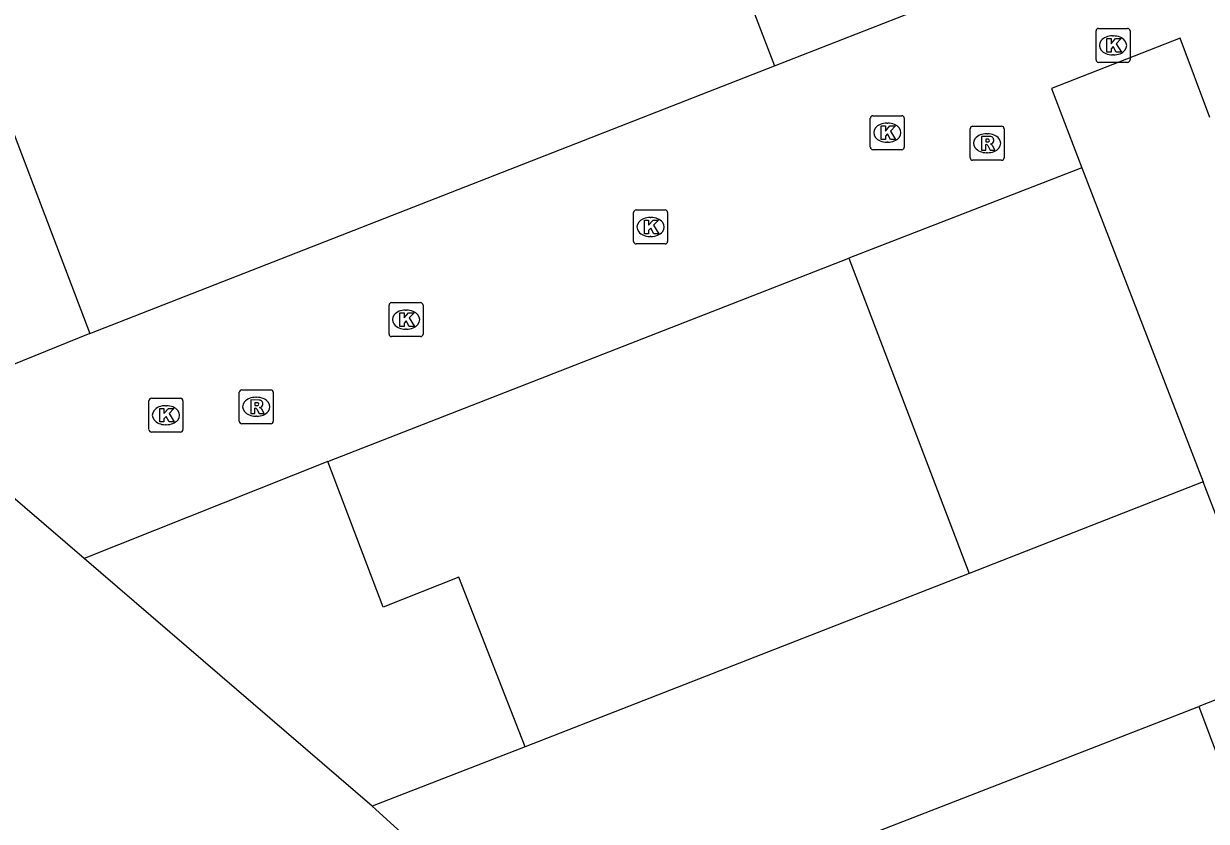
# Model space of a CAD drawing. Extents: x 160379 to 161131, y 383940 to 384849.
# Drawn here: x 160879.22 to 160914.05, y 384648.22 to 384671.69 of the extents above; entities that cross this region are included whole.
import ezdxf

# ---------------------------------------------------------------- set-up
doc = ezdxf.new("R2010")
doc.units = 0
for name, color, linetype in [('IMGEO_Kolk', 7, 'Continuous'), ('IMGEO_Parkeervlak_open', 7, 'Continuous'), ('IMGEO_Rijbaan_lokaal_open', 7, 'Continuous'), ('IMGEO_Rioolput', 7, 'Continuous'), ('IMGEO_Voetpad_open', 7, 'Continuous')]:
    doc.layers.add(name, color=color, linetype=linetype)

msp = doc.modelspace()

# ---------------------------------------------------------------- linework, layer by layer
at = {"layer": 'IMGEO_Kolk'}
for p, q in [((160910.803, 384670.625), (160910.803, 384671.477)), ((160910.878, 384671.551), (160911.73, 384671.551)), ((160911.291, 384671.331), (160911.316, 384671.331)), ((160911.804, 384671.477), (160911.804, 384670.625)), ((160911.73, 384670.551), (160910.878, 384670.551)), ((160911.314, 384670.771), (160911.289, 384670.771)), ((160904.155, 384668.057), (160904.155, 384668.909)), ((160904.23, 384668.983), (160905.082, 384668.983)), ((160905.156, 384668.909), (160905.156, 384668.057)), ((160904.643, 384668.763), (160904.668, 384668.763)), ((160904.666, 384668.203), (160904.641, 384668.203)), ((160905.082, 384667.983), (160904.23, 384667.983)), ((160897.183, 384665.282), (160897.183, 384666.134)), ((160897.258, 384666.208), (160898.11, 384666.208)), ((160898.184, 384666.134), (160898.184, 384665.282)), ((160897.671, 384665.988), (160897.696, 384665.988)), ((160897.694, 384665.428), (160897.669, 384665.428)), ((160898.11, 384665.208), (160897.258, 384665.208)), ((160889.983, 384662.557), (160889.983, 384663.409)), ((160890.058, 384663.483), (160890.91, 384663.483)), ((160890.471, 384663.263), (160890.496, 384663.263)), ((160890.984, 384663.409), (160890.984, 384662.557)), ((160890.494, 384662.703), (160890.469, 384662.703)), ((160890.91, 384662.483), (160890.058, 384662.483)), ((160882.911, 384659.744), (160882.911, 384660.596)), ((160882.986, 384660.67), (160883.838, 384660.67)), ((160883.399, 384660.45), (160883.424, 384660.45)), ((160883.912, 384660.596), (160883.912, 384659.744)), ((160883.422, 384659.89), (160883.397, 384659.89)), ((160883.838, 384659.67), (160882.986, 384659.67))]:
    msp.add_line(p, q, dxfattribs=at)
for points in [[(160910.803, 384670.625), (160910.803, 384671.477)], [(160910.878, 384671.551), (160911.73, 384671.551)], [(160911.124, 384671.251), (160911.247, 384671.251), (160911.247, 384671.1), (160911.377, 384671.251), (160911.541, 384671.251), (160911.395, 384671.1), (160911.548, 384670.851), (160911.396, 384670.851), (160911.311, 384671.015), (160911.247, 384670.948), (160911.247, 384670.851), (160911.124, 384670.851), (160911.124, 384671.251)], [(160911.804, 384671.477), (160911.804, 384670.625)], [(160911.73, 384670.551), (160910.878, 384670.551)], [(160904.155, 384668.057), (160904.155, 384668.909)], [(160904.23, 384668.983), (160905.082, 384668.983)], [(160905.156, 384668.909), (160905.156, 384668.057)], [(160904.476, 384668.683), (160904.599, 384668.683), (160904.599, 384668.532), (160904.729, 384668.683), (160904.893, 384668.683), (160904.747, 384668.532), (160904.9, 384668.283), (160904.748, 384668.283), (160904.663, 384668.447), (160904.599, 384668.38), (160904.599, 384668.283), (160904.476, 384668.283), (160904.476, 384668.683)], [(160905.082, 384667.983), (160904.23, 384667.983)], [(160897.183, 384665.282), (160897.183, 384666.134)], [(160897.258, 384666.208), (160898.11, 384666.208)], [(160898.184, 384666.134), (160898.184, 384665.282)], [(160897.504, 384665.908), (160897.627, 384665.908), (160897.627, 384665.757), (160897.757, 384665.908), (160897.921, 384665.908), (160897.775, 384665.757), (160897.928, 384665.508), (160897.776, 384665.508), (160897.691, 384665.672), (160897.627, 384665.605), (160897.627, 384665.508), (160897.504, 384665.508), (160897.504, 384665.908)], [(160898.11, 384665.208), (160897.258, 384665.208)], [(160889.983, 384662.557), (160889.983, 384663.409)], [(160890.058, 384663.483), (160890.91, 384663.483)], [(160890.984, 384663.409), (160890.984, 384662.557)], [(160890.304, 384663.183), (160890.427, 384663.183), (160890.427, 384663.032), (160890.557, 384663.183), (160890.721, 384663.183), (160890.575, 384663.032), (160890.728, 384662.783), (160890.576, 384662.783), (160890.491, 384662.947), (160890.427, 384662.88), (160890.427, 384662.783), (160890.304, 384662.783), (160890.304, 384663.183)], [(160890.91, 384662.483), (160890.058, 384662.483)], [(160882.911, 384659.744), (160882.911, 384660.596)], [(160882.986, 384660.67), (160883.838, 384660.67)], [(160883.912, 384660.596), (160883.912, 384659.744)], [(160883.232, 384660.37), (160883.355, 384660.37), (160883.355, 384660.219), (160883.485, 384660.37), (160883.649, 384660.37), (160883.503, 384660.219), (160883.656, 384659.97), (160883.504, 384659.97), (160883.419, 384660.134), (160883.355, 384660.067), (160883.355, 384659.97), (160883.232, 384659.97), (160883.232, 384660.37)], [(160883.838, 384659.67), (160882.986, 384659.67)]]:
    msp.add_lwpolyline(points, dxfattribs=at)
for centre, start, end in [((160910.88, 384671.475), 91.552, 178.448), ((160910.88, 384671.475), 91.552, 178.448), ((160911.728, 384671.475), 1.552, 88.448), ((160911.728, 384671.475), 1.552, 88.448), ((160910.88, 384670.627), 181.552, 268.448), ((160910.88, 384670.627), 181.552, 268.448), ((160911.728, 384670.627), 271.552, 358.448), ((160911.728, 384670.627), 271.552, 358.448), ((160904.232, 384668.907), 91.552, 178.448), ((160904.232, 384668.907), 91.552, 178.448), ((160905.08, 384668.907), 1.552, 88.448), ((160905.08, 384668.907), 1.552, 88.448), ((160904.232, 384668.059), 181.552, 268.448), ((160904.232, 384668.059), 181.552, 268.448), ((160905.08, 384668.059), 271.552, 358.448), ((160905.08, 384668.059), 271.552, 358.448), ((160897.26, 384666.132), 91.552, 178.448), ((160897.26, 384666.132), 91.552, 178.448), ((160898.108, 384666.132), 1.552, 88.448), ((160898.108, 384666.132), 1.552, 88.448), ((160897.26, 384665.284), 181.552, 268.448), ((160897.26, 384665.284), 181.552, 268.448), ((160898.108, 384665.284), 271.552, 358.448), ((160898.108, 384665.284), 271.552, 358.448), ((160890.06, 384663.407), 91.552, 178.448), ((160890.06, 384663.407), 91.552, 178.448), ((160890.908, 384663.407), 1.552, 88.448), ((160890.908, 384663.407), 1.552, 88.448), ((160890.06, 384662.559), 181.552, 268.448), ((160890.06, 384662.559), 181.552, 268.448), ((160890.908, 384662.559), 271.552, 358.448), ((160890.908, 384662.559), 271.552, 358.448), ((160882.988, 384660.594), 91.552, 178.448), ((160882.988, 384660.594), 91.552, 178.448), ((160883.836, 384660.594), 1.552, 88.448), ((160883.836, 384660.594), 1.552, 88.448), ((160882.988, 384659.746), 181.552, 268.448), ((160882.988, 384659.746), 181.552, 268.448), ((160883.836, 384659.746), 271.552, 358.448), ((160883.836, 384659.746), 271.552, 358.448)]:
    msp.add_arc(centre, 0.0765, start, end, dxfattribs=at)
for centre, major_axis, ratio, start_param, end_param in [((160911.29, 384671.051), (-0.387, 0.002), 0.722429, 4.712389, 7.853982), ((160911.315, 384671.051), (-0.39, 0.002), 0.717154, 1.570796, 4.712389), ((160904.642, 384668.483), (-0.387, 0.002), 0.722429, 4.712389, 7.853982), ((160904.667, 384668.483), (-0.39, 0.002), 0.717154, 1.570796, 4.712389), ((160897.67, 384665.708), (-0.387, 0.002), 0.722429, 4.712389, 7.853982), ((160897.695, 384665.708), (-0.39, 0.002), 0.717154, 1.570796, 4.712389), ((160890.47, 384662.983), (-0.387, 0.002), 0.722429, 4.712389, 7.853982), ((160890.495, 384662.983), (-0.39, 0.002), 0.717154, 1.570796, 4.712389), ((160883.398, 384660.17), (-0.387, 0.002), 0.722429, 4.712389, 7.853982), ((160883.423, 384660.17), (-0.39, 0.002), 0.717154, 1.570796, 4.712389)]:
    msp.add_ellipse(centre, major_axis=major_axis, ratio=ratio, start_param=start_param, end_param=end_param, dxfattribs=at)
at = {"layer": 'IMGEO_Parkeervlak_open'}
for points in [[(160897.792, 384679.668), (160901.337, 384670.455)], [(160877.639, 384671.83), (160881.175, 384662.571)], [(160910.385, 384667.45), (160913.952, 384658.207)], [(160903.525, 384664.786), (160907.069, 384655.512)], [(160893.988, 384650.412), (160892.036, 384655.401), (160889.809, 384654.522), (160888.176, 384658.812)]]:
    msp.add_lwpolyline(points, dxfattribs=at)
at = {"layer": 'IMGEO_Rijbaan_lokaal_open'}
for points in [[(160901.337, 384670.455), (160908.171, 384673.128)], [(160914.149, 384668.925), (160913.275, 384671.263), (160909.495, 384669.782), (160910.385, 384667.45)], [(160881.175, 384662.571), (160901.337, 384670.455)], [(160910.385, 384667.45), (160903.525, 384664.786)], [(160888.176, 384658.812), (160903.525, 384664.786)], [(160881.175, 384662.571), (160878.874, 384661.644)], [(160881.003, 384655.951), (160875.756, 384660.457)], [(160888.176, 384658.812), (160881.003, 384655.951)], [(160913.952, 384658.207), (160907.069, 384655.512)], [(160915.8, 384653.422), (160913.952, 384658.207)], [(160889.486, 384648.665), (160881.003, 384655.951)], [(160907.069, 384655.512), (160893.988, 384650.412)], [(160915.8, 384653.422), (160916.154, 384652.506), (160913.833, 384651.602)], [(160899.802, 384646.159), (160909.232, 384649.809), (160913.833, 384651.602)], [(160893.988, 384650.412), (160889.486, 384648.665)], [(160889.486, 384648.665), (160894.548, 384644.064)]]:
    msp.add_lwpolyline(points, dxfattribs=at)
at = {"layer": 'IMGEO_Rioolput'}
for p, q in [((160907.094, 384667.747), (160907.094, 384668.599)), ((160907.169, 384668.673), (160908.021, 384668.673)), ((160908.095, 384668.599), (160908.095, 384667.747)), ((160907.582, 384668.453), (160907.607, 384668.453)), ((160907.605, 384667.893), (160907.58, 384667.893)), ((160908.021, 384667.673), (160907.169, 384667.673)), ((160885.571, 384659.991), (160885.571, 384660.843)), ((160885.646, 384660.917), (160886.498, 384660.917)), ((160886.572, 384660.843), (160886.572, 384659.991)), ((160886.059, 384660.697), (160886.084, 384660.697)), ((160886.082, 384660.137), (160886.057, 384660.137)), ((160886.498, 384659.917), (160885.646, 384659.917))]:
    msp.add_line(p, q, dxfattribs=at)
for points in [[(160907.094, 384667.747), (160907.094, 384668.599)], [(160907.169, 384668.673), (160908.021, 384668.673)], [(160908.095, 384668.599), (160908.095, 384667.747)], [(160907.683, 384668.371), (160907.431, 384668.373), (160907.431, 384667.973)], [(160907.431, 384667.973), (160907.555, 384667.973), (160907.555, 384668.135), (160907.566, 384668.135)], [(160907.609, 384668.292), (160907.555, 384668.292), (160907.555, 384668.211)], [(160907.555, 384668.211), (160907.607, 384668.211)], [(160907.613, 384668.106), (160907.684, 384667.973), (160907.824, 384667.973), (160907.759, 384668.099)], [(160908.021, 384667.673), (160907.169, 384667.673)], [(160885.571, 384659.991), (160885.571, 384660.843)], [(160885.646, 384660.917), (160886.498, 384660.917)], [(160886.572, 384660.843), (160886.572, 384659.991)], [(160886.16, 384660.615), (160885.908, 384660.617), (160885.908, 384660.217)], [(160886.086, 384660.536), (160886.032, 384660.536), (160886.032, 384660.455)], [(160886.032, 384660.455), (160886.084, 384660.455)], [(160885.908, 384660.217), (160886.032, 384660.217), (160886.032, 384660.379), (160886.043, 384660.379)], [(160886.09, 384660.35), (160886.161, 384660.217), (160886.301, 384660.217), (160886.236, 384660.343)], [(160886.498, 384659.917), (160885.646, 384659.917)]]:
    msp.add_lwpolyline(points, dxfattribs=at)
for centre, radius, start, end in [((160907.171, 384668.597), 0.0765, 91.552, 178.448), ((160907.171, 384668.597), 0.0765, 91.552, 178.448), ((160908.019, 384668.597), 0.0765, 1.552, 88.448), ((160908.019, 384668.597), 0.0765, 1.552, 88.448), ((160907.565, 384668.082), 0.0533, 26.0293, 88.6989), ((160907.591, 384668.4), 0.19, 274.7715, 282.9687), ((160907.615, 384668.196), 0.0964, 77.0061, 93.1865), ((160907.629, 384668.253), 0.0378, 276.6634, 79.6772), ((160907.682, 384668.261), 0.109, 350.3612, 89.416), ((160907.68, 384668.261), 0.112, 277.5842, 350.9817), ((160907.664, 384668.046), 0.108, 29.5134, 73.7905), ((160907.171, 384667.749), 0.0765, 181.552, 268.448), ((160907.171, 384667.749), 0.0765, 181.552, 268.448), ((160908.019, 384667.749), 0.0765, 271.552, 358.448), ((160908.019, 384667.749), 0.0765, 271.552, 358.448), ((160885.648, 384660.841), 0.0765, 91.552, 178.448), ((160885.648, 384660.841), 0.0765, 91.552, 178.448), ((160886.496, 384660.841), 0.0765, 1.552, 88.448), ((160886.496, 384660.841), 0.0765, 1.552, 88.448), ((160886.068, 384660.644), 0.19, 274.7715, 282.9687), ((160886.092, 384660.44), 0.0964, 77.0061, 93.1865), ((160886.106, 384660.497), 0.0378, 276.6634, 79.6772), ((160886.159, 384660.505), 0.109, 350.3612, 89.416), ((160886.157, 384660.505), 0.112, 277.5842, 350.9817), ((160886.042, 384660.326), 0.0533, 26.0293, 88.6989), ((160886.141, 384660.29), 0.108, 29.5134, 73.7905), ((160885.648, 384659.993), 0.0765, 181.552, 268.448), ((160885.648, 384659.993), 0.0765, 181.552, 268.448), ((160886.496, 384659.993), 0.0765, 271.552, 358.448), ((160886.496, 384659.993), 0.0765, 271.552, 358.448)]:
    msp.add_arc(centre, radius, start, end, dxfattribs=at)
for centre, major_axis, ratio, start_param, end_param in [((160907.581, 384668.173), (-0.387, 0.002), 0.722429, 4.712389, 7.853982), ((160907.606, 384668.173), (-0.39, 0.002), 0.717154, 1.570796, 4.712389), ((160886.058, 384660.417), (-0.387, 0.002), 0.722429, 4.712389, 7.853982), ((160886.083, 384660.417), (-0.39, 0.002), 0.717154, 1.570796, 4.712389)]:
    msp.add_ellipse(centre, major_axis=major_axis, ratio=ratio, start_param=start_param, end_param=end_param, dxfattribs=at)
at = {"layer": 'IMGEO_Voetpad_open'}
msp.add_lwpolyline([(160913.833, 384651.602), (160915.409, 384647.403), (160910.85, 384645.553), (160901.409, 384641.88), (160899.802, 384646.159)], dxfattribs=at)

doc.saveas('drawing.dxf')
